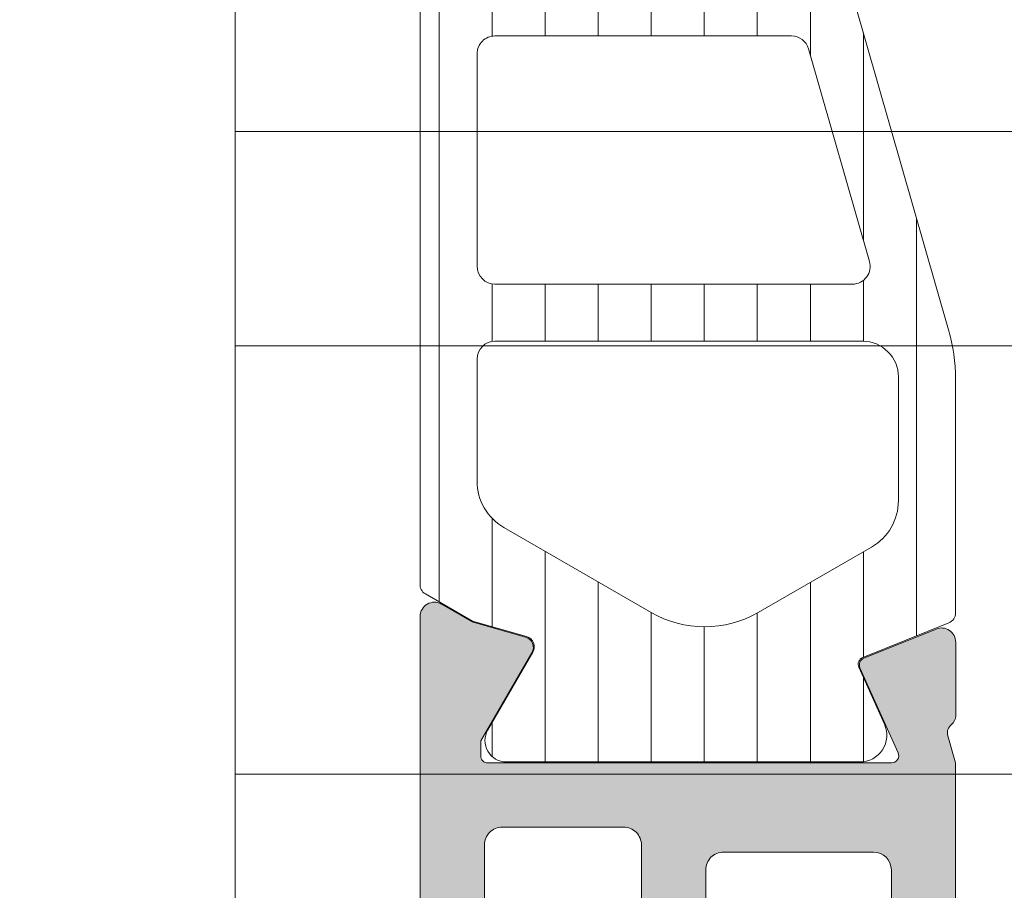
# Model space of a CAD drawing. Header units: millimetres. Extents: x 213386 to 506888, y 183055 to 450952.
# Tile 769 of 1056: x 387507 to 387535, y 342604 to 342628. Entities that reach past the tile are written whole.
import ezdxf

# ---------------------------------------------------------------- set-up
doc = ezdxf.new("R2010")
doc.units = ezdxf.units.MM
doc.layers.add('FASÁDA DETAILNÍ', color=255, linetype='Continuous', lineweight=0)
doc.layers.add('NOVA', color=255, linetype='Continuous', lineweight=0)

# ---------------------------------------------------------------- blocks, each defined once
blk = doc.blocks.new('A$C69D17D4D')
at = {"layer": 'FASÁDA DETAILNÍ'}
h = blk.add_hatch(dxfattribs=at)
h.set_pattern_fill('ANSI37', color=256, scale=0.48, angle=270, style=0)
h.set_pattern_definition([(315, (-10411.99471604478, 24886.81811234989), (1.077630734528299, 1.077630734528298), []), (44.99999999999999, (-10411.99471604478, 24886.81811234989), (-1.077630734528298, 1.077630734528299), [])])
edge = h.paths.add_edge_path(flags=16)
edge.add_line((-10411.33042204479, 24890.21938934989), (-10409.93756804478, 24890.11964534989))
edge.add_arc((-10409.89471055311, 24890.71811226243), 0.599999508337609, 265.9039194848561, 360.0000083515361)
edge.add_arc((-10409.89471055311, 24890.71811243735), 0.5999995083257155, 359.9999916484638, 454.0960805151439)
edge.add_line((-10409.93756804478, 24891.31657934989), (-10411.33042204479, 24891.21683534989))
edge.add_arc((-10411.29470756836, 24890.71811234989), 0.5000001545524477, 94.09606439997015, 265.9039356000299)
edge = h.paths.add_edge_path(flags=16)
edge.add_arc((-10414.49471567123, 24892.31810897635), 0.4999996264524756, 269.9999571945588, 360.0000428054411)
edge.add_line((-10413.99471604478, 24892.3181093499), (-10413.99471604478, 24895.9117943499))
edge.add_arc((-10414.49471637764, 24895.91179436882), 0.5000003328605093, 359.9999978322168, 473.2180266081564)
edge.add_line((-10414.69183204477, 24896.37130034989), (-10421.02293404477, 24893.6554223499))
edge.add_arc((-10420.8258181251, 24893.19591700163), 0.4999998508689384, 113.2180817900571, 182.5001106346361)
edge.add_line((-10421.32534204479, 24893.17410634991), (-10421.28701604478, 24892.29629934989))
edge.add_arc((-10420.78749243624, 24892.31810883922), 0.499999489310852, 182.4999791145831, 270.0000448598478)
edge.add_line((-10420.78749204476, 24891.8181093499), (-10414.49471604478, 24891.8181093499))
edge = h.paths.add_edge_path(flags=16)
edge.add_line((-10419.90287804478, 24866.7641903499), (-10411.00602504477, 24862.61552034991))
edge.add_arc((-10410.79471590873, 24863.06867409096), 0.499999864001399, 244.9999920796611, 360.0000296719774)
edge.add_line((-10410.29471604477, 24863.0686743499), (-10410.29471604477, 24872.41810934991))
edge.add_arc((-10410.79471567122, 24872.41810972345), 0.4999996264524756, 359.9999571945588, 450.0000428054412)
edge.add_line((-10410.79471604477, 24872.91810934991), (-10419.91863904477, 24872.91810934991))
edge.add_arc((-10419.9186388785, 24872.41810928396), 0.5000000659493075, 90.00001905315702, 182.5000272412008)
edge.add_line((-10420.41816304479, 24872.3962993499), (-10420.19109304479, 24867.19553534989))
edge.add_arc((-10419.69156763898, 24867.2173450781), 0.5000012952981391, 182.4999974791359, 244.9999080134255)
edge = h.paths.add_edge_path(flags=16)
edge.add_arc((-10410.79471567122, 24875.61810897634), 0.4999996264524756, 269.9999571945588, 360.0000428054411)
edge.add_line((-10410.29471604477, 24875.61810934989), (-10410.29471604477, 24882.8181093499))
edge.add_arc((-10410.79471567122, 24882.81810972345), 0.4999996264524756, 359.9999571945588, 450.0000428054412)
edge.add_line((-10410.79471604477, 24883.3181093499), (-10411.99471604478, 24883.3181093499))
edge.add_arc((-10411.99471753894, 24885.31810785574), 1.999998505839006, 179.9999571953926, 270.00004280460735, ccw=False)
edge.add_line((-10413.99471604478, 24885.3181093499), (-10413.99471604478, 24889.11810934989))
edge.add_arc((-10414.49471567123, 24889.11810972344), 0.4999996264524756, 359.9999571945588, 450.0000428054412)
edge.add_line((-10414.49471604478, 24889.61810934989), (-10420.64777704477, 24889.61810934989))
edge.add_arc((-10420.6477768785, 24889.11810928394), 0.5000000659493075, 90.00001905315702, 182.5000272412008)
edge.add_line((-10421.14730104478, 24889.09629934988), (-10420.90716604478, 24883.59629934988))
edge.add_arc((-10420.40764243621, 24883.6181088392), 0.4999994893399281, 182.4999791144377, 270.0000448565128)
edge.add_line((-10420.40764204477, 24883.11810934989), (-10415.09471604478, 24883.11810934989))
edge.add_arc((-10415.09471604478, 24882.01810934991), 1.099999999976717, -90, 90, ccw=False)
edge.add_line((-10415.09471604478, 24880.91810934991), (-10420.26792704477, 24880.91810934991))
edge.add_arc((-10420.26792687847, 24880.41810928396), 0.5000000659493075, 90.00001905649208, 182.5000272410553)
edge.add_line((-10420.76745104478, 24880.3962993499), (-10420.55787804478, 24875.59629934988))
edge.add_arc((-10420.05835443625, 24875.6181088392), 0.499999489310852, 182.4999791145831, 270.0000448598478)
edge.add_line((-10420.05835404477, 24875.11810934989), (-10410.79471604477, 24875.11810934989))
edge = h.paths.add_edge_path()
edge.add_line((-10412.18117304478, 24860.4050563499), (-10420.96903904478, 24864.50290534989))
edge.add_ellipse((-10419.70118155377, 24867.22183071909), major_axis=(-3.000002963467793, 0), ratio=1, start_angle=2.500058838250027, end_angle=64.99996937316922, ccw=False)
edge.add_line((-10422.69832904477, 24867.0909693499), (-10422.72666304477, 24867.7399193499))
edge.add_ellipse((-10423.22618665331, 24867.71810986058), major_axis=(-0.499999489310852, 0), ratio=1, start_angle=182.4999791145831, end_angle=270.0000448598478)
edge.add_line((-10423.22618704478, 24868.21810934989), (-10424.19471604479, 24868.21810934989))
edge.add_ellipse((-10424.19471611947, 24868.31810927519), major_axis=(-0.09999992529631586, 0), ratio=1, start_angle=-4.2805441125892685e-05, end_angle=90.00004278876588, ccw=False)
edge.add_line((-10424.29471604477, 24868.3181093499), (-10424.29471604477, 24868.91810934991))
edge.add_ellipse((-10424.1947161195, 24868.91810942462), major_axis=(-0.09999992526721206, 0), ratio=1, start_angle=-90.00004280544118, end_angle=4.2805441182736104e-05, ccw=False)
edge.add_line((-10424.19471604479, 24869.01810934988), (-10423.29167804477, 24869.01810934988))
edge.add_ellipse((-10423.29167821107, 24869.5181094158), major_axis=(-0.5000000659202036, 0), ratio=1, start_angle=90.00001905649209, end_angle=182.5000272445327)
edge.add_line((-10422.79215404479, 24869.53991934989), (-10423.18599204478, 24878.44021334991))
edge.add_ellipse((-10423.68550332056, 24878.41810924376), major_axis=(-0.5000001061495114, 0), ratio=1, start_angle=182.5337692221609, end_angle=270.0000829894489)
edge.add_line((-10423.68550404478, 24878.91810934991), (-10424.29471604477, 24878.91810934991))
edge.add_ellipse((-10424.2947161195, 24879.0181092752), major_axis=(-0.0999999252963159, 0), ratio=1, start_angle=-4.278876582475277e-05, end_angle=90.00004282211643, ccw=False)
edge.add_line((-10424.39471604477, 24879.01810934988), (-10424.39471604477, 24879.61810934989))
edge.add_ellipse((-10424.29471611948, 24879.61810942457), major_axis=(-0.09999992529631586, 0), ratio=1, start_angle=-90.00004280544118, end_angle=4.278876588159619e-05, ccw=False)
edge.add_line((-10424.29471604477, 24879.71810934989), (-10423.76515404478, 24879.71810934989))
edge.add_ellipse((-10423.76515373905, 24880.21810984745), major_axis=(-0.500000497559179, 0), ratio=1, start_angle=89.99996496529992, end_angle=182.5336979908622)
edge.add_line((-10423.26564204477, 24880.2402133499), (-10423.77629804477, 24891.7804383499))
edge.add_ellipse((-10424.27582264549, 24891.75862881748), major_axis=(-0.5000004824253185, 0), ratio=1, start_angle=182.4999790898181, end_angle=273.2170573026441)
edge.add_line((-10424.30388204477, 24892.2578413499), (-10429.43762504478, 24891.96927834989))
edge.add_ellipse((-10429.32206962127, 24891.55886034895), major_axis=(-0.4263754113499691, 0), ratio=1, start_angle=-74.27514552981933, end_angle=69.24102763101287)
edge.add_line((-10429.47319304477, 24891.16016534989), (-10429.24059004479, 24891.16140534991))
edge.add_line((-10429.24059004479, 24891.16140534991), (-10427.35801104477, 24891.45954334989))
edge.add_line((-10427.35801104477, 24891.45954334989), (-10424.50872604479, 24891.05911734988))
edge.add_ellipse((-10424.55047664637, 24890.76203675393), major_axis=(-0.2999999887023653, 0), ratio=1, start_angle=145.4022536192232, end_angle=262.00025595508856, ccw=False)
edge.add_ellipse((-10426.77304773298, 24892.29515014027), major_axis=(-3.000047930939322, 0), ratio=1, start_angle=71.99157541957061, end_angle=145.4023587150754, ccw=False)
edge.add_line((-10427.70053304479, 24889.44207134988), (-10429.95542404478, 24890.07564734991))
edge.add_ellipse((-10429.79449450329, 24890.85085985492), major_axis=(-0.7917403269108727, 0), ratio=1, start_angle=6.798346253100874, end_angle=78.27231020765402, ccw=False)
edge.add_line((-10430.58066804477, 24890.75713734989), (-10430.58188904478, 24891.81534734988))
edge.add_ellipse((-10429.40280281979, 24891.6862231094), major_axis=(-1.186135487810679, 0), ratio=1, start_angle=288.65557644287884, end_angle=353.7503218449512, ccw=False)
edge.add_line((-10429.78222204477, 24892.8100373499), (-10426.54088204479, 24893.90437034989))
edge.add_line((-10426.54088204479, 24893.90437034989), (-10418.49108704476, 24896.7941483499))
edge.add_line((-10418.49108704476, 24896.7941483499), (-10408.59321004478, 24901.12695734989))
edge.add_ellipse((-10408.3949399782, 24900.66794836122), major_axis=(-0.5000002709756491, 0), ratio=1, start_angle=180.0665763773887, end_angle=293.36204948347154, ccw=False)
edge.add_line((-10407.89494004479, 24900.6685293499), (-10407.89430504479, 24900.12182834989))
edge.add_ellipse((-10408.39430514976, 24900.12124807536), major_axis=(-0.5000004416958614, 0), ratio=1, start_angle=113.92082453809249, end_angle=180.0664945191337, ccw=False)
edge.add_line((-10408.19156804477, 24899.6641943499), (-10411.39557104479, 24898.26243834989))
edge.add_ellipse((-10410.99471670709, 24897.34629727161), major_axis=(-0.999999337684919, 0), ratio=1, start_angle=-66.36838527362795, end_angle=5.281060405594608e-05)
edge.add_line((-10411.99471604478, 24897.34629634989), (-10411.99471604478, 24892.11835434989))
edge.add_line((-10411.99471604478, 24892.11835434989), (-10410.19523704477, 24892.11834534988))
edge.add_line((-10410.19523704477, 24892.11834534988), (-10410.05729504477, 24892.63314634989))
edge.add_ellipse((-10409.78014102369, 24892.5183810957), major_axis=(-0.2999756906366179, 0), ratio=1, start_angle=247.4964333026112, end_angle=337.5062997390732, ccw=False)
edge.add_line((-10409.66532804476, 24892.79551534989), (-10408.39520104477, 24891.94634834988))
edge.add_ellipse((-10408.89492181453, 24891.08048416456), major_axis=(-0.9997207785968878, 0), ratio=1, start_angle=179.9923881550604, end_angle=240.00923930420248, ccw=False)
edge.add_line((-10407.89520104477, 24891.0803513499), (-10407.89523204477, 24890.3559903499))
edge.add_ellipse((-10408.89496987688, 24890.35619840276), major_axis=(-0.9997378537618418, 0), ratio=1, start_angle=119.99132494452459, end_angle=179.9880763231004, ccw=False)
edge.add_line((-10408.39523204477, 24889.4903243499), (-10409.66532804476, 24888.64115734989))
edge.add_ellipse((-10409.7801399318, 24888.91830484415), major_axis=(-0.2999875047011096, 0), ratio=1, start_angle=22.4986038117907, end_angle=112.50240616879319, ccw=False)
edge.add_line((-10410.05729504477, 24888.80351134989), (-10410.19526704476, 24889.3183273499))
edge.add_line((-10410.19526704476, 24889.3183273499), (-10411.99471604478, 24889.3183353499))
edge.add_line((-10411.99471604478, 24889.3183353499), (-10411.99471604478, 24886.11810834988))
edge.add_ellipse((-10411.69471626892, 24886.11810812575), major_axis=(-0.2999997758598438, 0), ratio=1, start_angle=-4.280544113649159e-05, end_angle=90.00004280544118)
edge.add_line((-10411.69471604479, 24885.81810834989), (-10408.39472004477, 24885.81810834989))
edge.add_ellipse((-10408.39471967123, 24885.31810872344), major_axis=(-0.4999996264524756, 0), ratio=1, start_angle=179.9999571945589, end_angle=270.0000428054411, ccw=False)
edge.add_line((-10407.89472004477, 24885.31810834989), (-10407.89472004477, 24858.4204863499))
edge.add_line((-10407.89472004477, 24858.4204863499), (-10409.44511204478, 24857.52536834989))
edge.add_ellipse((-10409.69511213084, 24857.95838090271), major_axis=(-0.4999999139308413, 0), ratio=1, start_angle=6.334934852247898e-05, end_angle=120.00001708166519, ccw=False)
edge.add_line((-10410.19511204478, 24857.95838034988), (-10411.89248304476, 24857.95838034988))
edge.add_line((-10411.89248304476, 24857.95838034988), (-10411.89248304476, 24859.95190234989))
edge.add_ellipse((-10412.39248330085, 24859.95190269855), major_axis=(-0.5000002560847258, 0), ratio=1, start_angle=179.9999600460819, end_angle=244.9998714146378)
h = blk.add_hatch(dxfattribs=at)
h.set_pattern_fill('ANSI37', color=256, scale=0.48, angle=270, style=0)
h.set_pattern_definition([(315, (-10411.99471586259, 24886.81811234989), (1.077630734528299, 1.077630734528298), []), (44.99999999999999, (-10411.99471586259, 24886.81811234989), (-1.077630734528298, 1.077630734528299), [])])
edge = h.paths.add_edge_path(flags=16)
edge.add_line((-10411.3304218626, 24890.21938934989), (-10409.93756786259, 24890.11964534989))
edge.add_arc((-10409.89471037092, 24890.71811226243), 0.599999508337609, 265.9039194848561, 360.0000083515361)
edge.add_arc((-10409.89471037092, 24890.71811243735), 0.5999995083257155, 359.9999916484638, 454.0960805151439)
edge.add_line((-10409.93756786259, 24891.31657934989), (-10411.3304218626, 24891.21683534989))
edge.add_arc((-10411.29470738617, 24890.71811234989), 0.5000001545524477, 94.09606439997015, 265.9039356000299)
edge = h.paths.add_edge_path(flags=16)
edge.add_arc((-10414.49471548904, 24892.31810897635), 0.4999996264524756, 269.9999571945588, 360.0000428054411)
edge.add_line((-10413.99471586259, 24892.3181093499), (-10413.99471586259, 24895.9117943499))
edge.add_arc((-10414.49471619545, 24895.91179436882), 0.5000003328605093, 359.9999978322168, 473.2180266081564)
edge.add_line((-10414.69183186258, 24896.37130034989), (-10421.02293386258, 24893.6554223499))
edge.add_arc((-10420.82581794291, 24893.19591700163), 0.4999998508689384, 113.2180817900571, 182.5001106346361)
edge.add_line((-10421.3253418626, 24893.17410634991), (-10421.28701586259, 24892.29629934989))
edge.add_arc((-10420.78749225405, 24892.31810883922), 0.499999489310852, 182.4999791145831, 270.0000448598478)
edge.add_line((-10420.78749186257, 24891.8181093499), (-10414.49471586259, 24891.8181093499))
edge = h.paths.add_edge_path(flags=16)
edge.add_line((-10419.90287786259, 24866.7641903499), (-10411.00602486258, 24862.61552034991))
edge.add_arc((-10410.79471572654, 24863.06867409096), 0.499999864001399, 244.9999920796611, 360.0000296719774)
edge.add_line((-10410.29471586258, 24863.0686743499), (-10410.29471586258, 24872.41810934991))
edge.add_arc((-10410.79471548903, 24872.41810972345), 0.4999996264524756, 359.9999571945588, 450.0000428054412)
edge.add_line((-10410.79471586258, 24872.91810934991), (-10419.91863886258, 24872.91810934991))
edge.add_arc((-10419.91863869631, 24872.41810928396), 0.5000000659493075, 90.00001905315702, 182.5000272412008)
edge.add_line((-10420.4181628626, 24872.3962993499), (-10420.1910928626, 24867.19553534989))
edge.add_arc((-10419.69156745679, 24867.2173450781), 0.5000012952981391, 182.4999974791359, 244.9999080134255)
edge = h.paths.add_edge_path(flags=16)
edge.add_arc((-10410.79471548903, 24875.61810897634), 0.4999996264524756, 269.9999571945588, 360.0000428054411)
edge.add_line((-10410.29471586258, 24875.61810934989), (-10410.29471586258, 24882.8181093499))
edge.add_arc((-10410.79471548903, 24882.81810972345), 0.4999996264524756, 359.9999571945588, 450.0000428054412)
edge.add_line((-10410.79471586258, 24883.3181093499), (-10411.99471586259, 24883.3181093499))
edge.add_arc((-10411.99471735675, 24885.31810785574), 1.999998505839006, 179.9999571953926, 270.00004280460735, ccw=False)
edge.add_line((-10413.99471586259, 24885.3181093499), (-10413.99471586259, 24889.11810934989))
edge.add_arc((-10414.49471548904, 24889.11810972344), 0.4999996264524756, 359.9999571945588, 450.0000428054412)
edge.add_line((-10414.49471586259, 24889.61810934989), (-10420.64777686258, 24889.61810934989))
edge.add_arc((-10420.64777669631, 24889.11810928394), 0.5000000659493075, 90.00001905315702, 182.5000272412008)
edge.add_line((-10421.14730086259, 24889.09629934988), (-10420.90716586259, 24883.59629934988))
edge.add_arc((-10420.40764225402, 24883.6181088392), 0.4999994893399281, 182.4999791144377, 270.0000448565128)
edge.add_line((-10420.40764186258, 24883.11810934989), (-10415.09471586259, 24883.11810934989))
edge.add_arc((-10415.09471586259, 24882.01810934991), 1.099999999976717, -90, 90, ccw=False)
edge.add_line((-10415.09471586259, 24880.91810934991), (-10420.26792686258, 24880.91810934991))
edge.add_arc((-10420.26792669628, 24880.41810928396), 0.5000000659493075, 90.00001905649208, 182.5000272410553)
edge.add_line((-10420.76745086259, 24880.3962993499), (-10420.55787786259, 24875.59629934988))
edge.add_arc((-10420.05835425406, 24875.6181088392), 0.499999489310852, 182.4999791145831, 270.0000448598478)
edge.add_line((-10420.05835386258, 24875.11810934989), (-10410.79471586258, 24875.11810934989))
edge = h.paths.add_edge_path()
edge.add_line((-10412.18117286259, 24860.4050563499), (-10420.96903886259, 24864.50290534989))
edge.add_ellipse((-10419.70118137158, 24867.22183071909), major_axis=(-3.000002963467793, 0), ratio=1, start_angle=2.500058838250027, end_angle=64.99996937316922, ccw=False)
edge.add_line((-10422.69832886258, 24867.0909693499), (-10422.72666286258, 24867.7399193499))
edge.add_ellipse((-10423.22618647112, 24867.71810986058), major_axis=(-0.499999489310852, 0), ratio=1, start_angle=182.4999791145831, end_angle=270.0000448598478)
edge.add_line((-10423.22618686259, 24868.21810934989), (-10424.1947158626, 24868.21810934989))
edge.add_ellipse((-10424.19471593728, 24868.31810927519), major_axis=(-0.09999992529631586, 0), ratio=1, start_angle=-4.2805441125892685e-05, end_angle=90.00004278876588, ccw=False)
edge.add_line((-10424.29471586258, 24868.3181093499), (-10424.29471586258, 24868.91810934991))
edge.add_ellipse((-10424.19471593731, 24868.91810942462), major_axis=(-0.09999992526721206, 0), ratio=1, start_angle=-90.00004280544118, end_angle=4.2805441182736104e-05, ccw=False)
edge.add_line((-10424.1947158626, 24869.01810934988), (-10423.29167786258, 24869.01810934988))
edge.add_ellipse((-10423.29167802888, 24869.5181094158), major_axis=(-0.5000000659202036, 0), ratio=1, start_angle=90.00001905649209, end_angle=182.5000272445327)
edge.add_line((-10422.7921538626, 24869.53991934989), (-10423.18599186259, 24878.44021334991))
edge.add_ellipse((-10423.68550313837, 24878.41810924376), major_axis=(-0.5000001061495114, 0), ratio=1, start_angle=182.5337692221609, end_angle=270.0000829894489)
edge.add_line((-10423.68550386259, 24878.91810934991), (-10424.29471586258, 24878.91810934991))
edge.add_ellipse((-10424.29471593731, 24879.0181092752), major_axis=(-0.0999999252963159, 0), ratio=1, start_angle=-4.278876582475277e-05, end_angle=90.00004282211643, ccw=False)
edge.add_line((-10424.39471586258, 24879.01810934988), (-10424.39471586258, 24879.61810934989))
edge.add_ellipse((-10424.29471593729, 24879.61810942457), major_axis=(-0.09999992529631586, 0), ratio=1, start_angle=-90.00004280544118, end_angle=4.278876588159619e-05, ccw=False)
edge.add_line((-10424.29471586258, 24879.71810934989), (-10423.76515386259, 24879.71810934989))
edge.add_ellipse((-10423.76515355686, 24880.21810984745), major_axis=(-0.500000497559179, 0), ratio=1, start_angle=89.99996496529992, end_angle=182.5336979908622)
edge.add_line((-10423.26564186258, 24880.2402133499), (-10423.77629786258, 24891.7804383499))
edge.add_ellipse((-10424.2758224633, 24891.75862881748), major_axis=(-0.5000004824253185, 0), ratio=1, start_angle=182.4999790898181, end_angle=273.2170573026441)
edge.add_line((-10424.30388186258, 24892.2578413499), (-10429.43762486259, 24891.96927834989))
edge.add_ellipse((-10429.32206943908, 24891.55886034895), major_axis=(-0.4263754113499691, 0), ratio=1, start_angle=-74.27514552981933, end_angle=69.24102763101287)
edge.add_line((-10429.47319286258, 24891.16016534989), (-10429.2405898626, 24891.16140534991))
edge.add_line((-10429.2405898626, 24891.16140534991), (-10427.35801086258, 24891.45954334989))
edge.add_line((-10427.35801086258, 24891.45954334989), (-10424.5087258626, 24891.05911734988))
edge.add_ellipse((-10424.55047646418, 24890.76203675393), major_axis=(-0.2999999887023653, 0), ratio=1, start_angle=145.4022536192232, end_angle=262.00025595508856, ccw=False)
edge.add_ellipse((-10426.77304755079, 24892.29515014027), major_axis=(-3.000047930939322, 0), ratio=1, start_angle=71.99157541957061, end_angle=145.4023587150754, ccw=False)
edge.add_line((-10427.7005328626, 24889.44207134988), (-10429.95542386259, 24890.07564734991))
edge.add_ellipse((-10429.7944943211, 24890.85085985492), major_axis=(-0.7917403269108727, 0), ratio=1, start_angle=6.798346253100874, end_angle=78.27231020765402, ccw=False)
edge.add_line((-10430.58066786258, 24890.75713734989), (-10430.58188886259, 24891.81534734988))
edge.add_ellipse((-10429.4028026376, 24891.6862231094), major_axis=(-1.186135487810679, 0), ratio=1, start_angle=288.65557644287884, end_angle=353.7503218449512, ccw=False)
edge.add_line((-10429.78222186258, 24892.8100373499), (-10426.5408818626, 24893.90437034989))
edge.add_line((-10426.5408818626, 24893.90437034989), (-10418.49108686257, 24896.7941483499))
edge.add_line((-10418.49108686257, 24896.7941483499), (-10408.59320986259, 24901.12695734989))
edge.add_ellipse((-10408.39493979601, 24900.66794836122), major_axis=(-0.5000002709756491, 0), ratio=1, start_angle=180.0665763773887, end_angle=293.36204948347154, ccw=False)
edge.add_line((-10407.8949398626, 24900.6685293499), (-10407.8943048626, 24900.12182834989))
edge.add_ellipse((-10408.39430496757, 24900.12124807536), major_axis=(-0.5000004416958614, 0), ratio=1, start_angle=113.92082453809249, end_angle=180.0664945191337, ccw=False)
edge.add_line((-10408.19156786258, 24899.6641943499), (-10411.3955708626, 24898.26243834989))
edge.add_ellipse((-10410.9947165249, 24897.34629727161), major_axis=(-0.999999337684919, 0), ratio=1, start_angle=-66.36838527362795, end_angle=5.281060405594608e-05)
edge.add_line((-10411.99471586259, 24897.34629634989), (-10411.99471586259, 24892.11835434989))
edge.add_line((-10411.99471586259, 24892.11835434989), (-10410.19523686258, 24892.11834534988))
edge.add_line((-10410.19523686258, 24892.11834534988), (-10410.05729486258, 24892.63314634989))
edge.add_ellipse((-10409.7801408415, 24892.5183810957), major_axis=(-0.2999756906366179, 0), ratio=1, start_angle=247.4964333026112, end_angle=337.5062997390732, ccw=False)
edge.add_line((-10409.66532786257, 24892.79551534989), (-10408.39520086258, 24891.94634834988))
edge.add_ellipse((-10408.89492163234, 24891.08048416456), major_axis=(-0.9997207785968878, 0), ratio=1, start_angle=179.9923881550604, end_angle=240.00923930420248, ccw=False)
edge.add_line((-10407.89520086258, 24891.0803513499), (-10407.89523186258, 24890.3559903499))
edge.add_ellipse((-10408.89496969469, 24890.35619840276), major_axis=(-0.9997378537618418, 0), ratio=1, start_angle=119.99132494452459, end_angle=179.9880763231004, ccw=False)
edge.add_line((-10408.39523186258, 24889.4903243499), (-10409.66532786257, 24888.64115734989))
edge.add_ellipse((-10409.78013974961, 24888.91830484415), major_axis=(-0.2999875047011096, 0), ratio=1, start_angle=22.4986038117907, end_angle=112.50240616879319, ccw=False)
edge.add_line((-10410.05729486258, 24888.80351134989), (-10410.19526686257, 24889.3183273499))
edge.add_line((-10410.19526686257, 24889.3183273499), (-10411.99471586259, 24889.3183353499))
edge.add_line((-10411.99471586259, 24889.3183353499), (-10411.99471586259, 24886.11810834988))
edge.add_ellipse((-10411.69471608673, 24886.11810812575), major_axis=(-0.2999997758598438, 0), ratio=1, start_angle=-4.280544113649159e-05, end_angle=90.00004280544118)
edge.add_line((-10411.6947158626, 24885.81810834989), (-10408.39471986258, 24885.81810834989))
edge.add_ellipse((-10408.39471948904, 24885.31810872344), major_axis=(-0.4999996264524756, 0), ratio=1, start_angle=179.9999571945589, end_angle=270.0000428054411, ccw=False)
edge.add_line((-10407.89471986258, 24885.31810834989), (-10407.89471986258, 24858.4204863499))
edge.add_line((-10407.89471986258, 24858.4204863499), (-10409.44511186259, 24857.52536834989))
edge.add_ellipse((-10409.69511194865, 24857.95838090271), major_axis=(-0.4999999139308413, 0), ratio=1, start_angle=6.334934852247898e-05, end_angle=120.00001708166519, ccw=False)
edge.add_line((-10410.19511186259, 24857.95838034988), (-10411.89248286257, 24857.95838034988))
edge.add_line((-10411.89248286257, 24857.95838034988), (-10411.89248286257, 24859.95190234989))
edge.add_ellipse((-10412.39248311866, 24859.95190269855), major_axis=(-0.5000002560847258, 0), ratio=1, start_angle=179.9999600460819, end_angle=244.9998714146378)
h = blk.add_hatch(dxfattribs=at)
h.set_pattern_fill('ANSI31', color=256, scale=0.468, angle=225, style=0)
h.set_pattern_definition([(270, (-10441.99471586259, 24904.81811234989), (1.4859, -5.150371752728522e-16), [])])
edge = h.paths.add_edge_path(flags=16)
edge.add_line((-10439.64661586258, 24886.7296343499), (-10437.42390586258, 24888.01299634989))
edge.add_ellipse((-10436.42403348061, 24886.28127138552), major_axis=(-1.999654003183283, 0), ratio=1, start_angle=240.0000457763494, end_angle=300.0015014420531, ccw=False)
edge.add_line((-10435.42420786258, 24888.01302334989), (-10434.29468986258, 24887.36089534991))
edge.add_ellipse((-10435.79469298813, 24884.76281514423), major_axis=(-3.000005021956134, 0), ratio=1, start_angle=196.0000547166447, end_angle=239.9999864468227, ccw=False)
edge.add_line((-10432.91090386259, 24885.5897313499), (-10431.85825586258, 24881.91870934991))
edge.add_ellipse((-10432.33888689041, 24881.780890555), major_axis=(-0.5000002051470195, 0), ratio=1, start_angle=89.99920104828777, end_angle=196.0000072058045, ccw=False)
edge.add_line((-10432.33889386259, 24881.28089034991), (-10439.89664686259, 24881.2810003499))
edge.add_ellipse((-10439.89663702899, 24881.78100018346), major_axis=(-0.4999998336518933, 0), ratio=1, start_angle=-0.0008212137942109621, end_angle=89.99887315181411, ccw=False)
edge.add_line((-10440.3966368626, 24881.7810073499), (-10440.39658086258, 24885.4306563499))
edge.add_ellipse((-10438.89658160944, 24885.43061688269), major_axis=(-1.499999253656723, 0), ratio=1, start_angle=300.0015272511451, end_angle=359.99849246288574, ccw=False)
edge = h.paths.add_edge_path(flags=16)
edge.add_line((-10439.89666486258, 24879.68099834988), (-10431.59333486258, 24879.6808713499))
edge.add_ellipse((-10431.59334312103, 24879.18087106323), major_axis=(-0.5000002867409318, 0), ratio=1, start_angle=195.9999439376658, end_angle=269.99905365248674, ccw=False)
edge.add_line((-10431.11271186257, 24879.31868934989), (-10429.40578486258, 24873.36592734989))
edge.add_ellipse((-10429.88641558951, 24873.22810832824), major_axis=(-0.4999999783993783, 0), ratio=1, start_angle=89.99905197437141, end_angle=196.0000416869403, ccw=False)
edge.add_line((-10429.8864238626, 24872.7281083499), (-10439.8967778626, 24872.72827834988))
edge.add_ellipse((-10439.8967656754, 24873.22827853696), major_axis=(-0.5000001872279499, 0), ratio=1, start_angle=-0.0008952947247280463, end_angle=89.99860345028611, ccw=False)
edge.add_line((-10440.39676586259, 24873.22828634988), (-10440.39667586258, 24879.18100634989))
edge.add_ellipse((-10439.89667558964, 24879.180998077), major_axis=(-0.5000002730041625, 0), ratio=1, start_angle=269.99877077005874, end_angle=359.9990519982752, ccw=False)
edge = h.paths.add_edge_path(flags=16)
edge.add_line((-10429.3476288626, 24865.36397434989), (-10432.52401886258, 24863.53008534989))
edge.add_ellipse((-10434.02401872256, 24866.12816509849), major_axis=(-3.000002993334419, 0), ratio=1, start_angle=59.99850824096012, end_angle=119.999963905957, ccw=False)
edge.add_line((-10435.52408786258, 24863.53012534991), (-10439.64697086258, 24865.9106203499))
edge.add_ellipse((-10438.89693520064, 24867.20963863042), major_axis=(-1.500000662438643, 0), ratio=1, start_angle=-0.0015171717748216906, end_angle=59.99844168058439, ccw=False)
edge.add_line((-10440.39693586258, 24867.2096783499), (-10440.39684486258, 24870.62829234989))
edge.add_ellipse((-10439.89684538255, 24870.62827886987), major_axis=(-0.4999994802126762, 0), ratio=1, start_angle=269.9985653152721, end_angle=359.9984553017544, ccw=False)
edge.add_line((-10439.89683286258, 24871.1282783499), (-10429.5975178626, 24871.12809734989))
edge.add_ellipse((-10429.59753620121, 24870.12809701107), major_axis=(-1.000000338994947, 0), ratio=1, start_angle=179.9984724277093, end_angle=269.9989492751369, ccw=False)
edge.add_line((-10428.59753586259, 24870.12807034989), (-10428.5976288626, 24866.66297234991))
edge.add_ellipse((-10430.09762899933, 24866.66301253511), major_axis=(-1.500000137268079, 0), ratio=1, start_angle=120.0000030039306, end_angle=179.9984650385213, ccw=False)
edge = h.paths.add_edge_path()
edge.add_line((-10426.99776086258, 24863.51616834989), (-10426.99753886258, 24870.06923134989))
edge.add_arc((-10431.99753656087, 24870.06939821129), 4.999997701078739, 359.9980879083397, 376.0000237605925)
edge.add_line((-10427.19123086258, 24871.44758634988), (-10431.45984186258, 24886.33400434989))
edge.add_arc((-10430.97921150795, 24886.4718228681), 0.499999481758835, 89.99992604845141, 195.9999979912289, ccw=False)
edge.add_line((-10430.9792108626, 24886.97182234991), (-10427.0958368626, 24886.97182234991))
edge.add_arc((-10427.09581686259, 24887.97182234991), 1.0000000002, 269.998854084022, 449.998854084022)
edge.add_line((-10427.09579686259, 24888.97182234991), (-10431.79413286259, 24888.97201034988))
edge.add_line((-10431.79413286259, 24888.97201034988), (-10431.79413286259, 24889.12806234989))
edge.add_arc((-10432.0941328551, 24889.12806292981), 0.2999999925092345, 359.999889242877, 428.0261541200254)
edge.add_line((-10431.98187786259, 24889.40626934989), (-10434.39377986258, 24890.37945634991))
edge.add_arc((-10434.31894326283, 24890.56492759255), 0.200000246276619, 155.8590177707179, 248.0262022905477, ccw=False)
edge.add_line((-10434.5014518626, 24890.64672434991), (-10433.78495186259, 24892.24540934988))
edge.add_arc((-10434.46935761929, 24892.55214761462), 0.7499997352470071, 335.8589415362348, 450.000018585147)
edge.add_line((-10434.46935786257, 24893.3021473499), (-10439.57690686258, 24893.3021473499))
edge.add_arc((-10439.57690673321, 24892.7021475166), 0.5999998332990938, 90.00001235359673, 210.1429248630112)
edge.add_line((-10440.0957718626, 24892.40085234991), (-10438.83455586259, 24890.22889534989))
edge.add_arc((-10439.0939885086, 24890.07824707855), 0.3000003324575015, -73.99993093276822, 30.14303069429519, ccw=False)
edge.add_line((-10439.01129686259, 24889.78986834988), (-10440.5257688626, 24889.3556013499))
edge.add_line((-10440.5257688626, 24889.3556013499), (-10441.84654086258, 24888.5930533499))
edge.add_arc((-10441.69654012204, 24888.3332462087), 0.2999999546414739, 120.000168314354, 182.4633047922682)
edge.add_line((-10441.99626286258, 24888.3203523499), (-10441.99626286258, 24864.33069834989))
edge.add_arc((-10441.69692713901, 24864.31074367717), 0.3000001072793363, 176.1861237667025, 239.9998522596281)
edge.add_line((-10441.84692786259, 24864.0509363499), (-10440.52612186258, 24863.28836834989))
edge.add_line((-10440.52612186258, 24863.28836834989), (-10439.01165086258, 24862.85410134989))
edge.add_arc((-10439.09434200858, 24862.56572223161), 0.3000005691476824, -30.142918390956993, 74.00004323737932, ccw=False)
edge.add_line((-10438.8349088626, 24862.4150743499), (-10440.09612486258, 24860.2431183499))
edge.add_arc((-10439.57725944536, 24859.94182268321), 0.6000003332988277, 149.8570476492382, 269.999960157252)
edge.add_line((-10439.57725986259, 24859.3418223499), (-10429.6736598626, 24859.3418223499))
edge.add_arc((-10429.67365911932, 24860.09182240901), 0.7500000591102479, 269.9999432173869, 384.1410202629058)
edge.add_line((-10428.98925286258, 24860.39856034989), (-10429.70575286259, 24861.99724534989))
edge.add_arc((-10429.52324426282, 24862.07904210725), 0.2000002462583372, 111.9737977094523, 204.1409822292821, ccw=False)
edge.add_line((-10429.59808086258, 24862.26451334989), (-10427.18550586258, 24863.23797234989))
edge.add_arc((-10427.29776002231, 24863.51617820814), 0.2999991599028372, 291.9737385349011, 359.9981172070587)
h = blk.add_hatch(color=256, dxfattribs=at)
edge = h.paths.add_edge_path(flags=16)
edge.add_ellipse((-10436.29466488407, 24829.51812637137), major_axis=(-0.4999740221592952, 0), ratio=1, start_angle=89.99702292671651, end_angle=180.0029770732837, ccw=False)
edge.add_line((-10436.29469086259, 24829.01815234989), (-10454.29469086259, 24829.01815234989))
edge.add_ellipse((-10454.2947168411, 24829.51812637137), major_axis=(-0.4999740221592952, 0), ratio=1, start_angle=-0.002977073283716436, end_angle=90.00297707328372, ccw=False)
edge.add_line((-10454.79469086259, 24829.51815234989), (-10454.79469086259, 24842.01815234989))
edge.add_ellipse((-10454.2946690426, 24842.0181305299), major_axis=(-0.5000218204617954, 0), ratio=1, start_angle=270.0025002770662, end_angle=359.9974997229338, ccw=False)
edge.add_line((-10454.29469086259, 24842.51815234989), (-10441.69163986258, 24842.51815234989))
edge.add_ellipse((-10441.69163874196, 24844.01815122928), major_axis=(-1.499998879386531, 0), ratio=1, start_angle=89.99995719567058, end_angle=180.0000428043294)
edge.add_line((-10440.19163986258, 24844.01815234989), (-10440.19163986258, 24857.01814034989))
edge.add_ellipse((-10439.69164023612, 24857.01814072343), major_axis=(-0.4999996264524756, 0), ratio=1, start_angle=-90.00004280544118, end_angle=4.2805441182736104e-05, ccw=False)
edge.add_line((-10439.69163986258, 24857.51814034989), (-10436.29469086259, 24857.51814034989))
edge.add_ellipse((-10436.29469048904, 24857.01814072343), major_axis=(-0.4999996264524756, 0), ratio=1, start_angle=179.9999571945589, end_angle=270.0000428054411, ccw=False)
edge.add_line((-10435.79469086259, 24857.01814034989), (-10435.79469086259, 24829.51815234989))
edge = h.paths.add_edge_path()
edge.add_line((-10406.99469586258, 24828.3181403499), (-10406.99469586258, 24831.3181403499))
edge.add_line((-10406.99469586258, 24831.3181403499), (-10408.99469586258, 24831.3181403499))
edge.add_arc((-10408.9947218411, 24830.81816632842), 0.4999740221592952, 89.99702292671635, 180.0029770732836)
edge.add_line((-10409.49469586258, 24830.8181403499), (-10409.49469586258, 24830.3181403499))
edge.add_line((-10409.49469586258, 24830.3181403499), (-10408.49469586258, 24830.3181403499))
edge.add_line((-10408.49469586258, 24830.3181403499), (-10408.49469586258, 24829.3181403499))
edge.add_arc((-10409.49475999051, 24829.31820447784), 1.000064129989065, 270.0036740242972, 359.9963259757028, ccw=False)
edge.add_line((-10409.49469586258, 24828.3181403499), (-10413.49469586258, 24828.3181403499))
edge.add_arc((-10413.49466588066, 24829.31817033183), 1.00002998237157, 180.0017177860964, 269.9982822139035, ccw=False)
edge.add_line((-10414.49469586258, 24829.3181403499), (-10414.49469586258, 24830.3181403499))
edge.add_line((-10414.49469586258, 24830.3181403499), (-10413.49469586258, 24830.3181403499))
edge.add_line((-10413.49469586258, 24830.3181403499), (-10413.49469586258, 24830.8181403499))
edge.add_arc((-10413.99470146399, 24830.81813474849), 0.5000056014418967, 0.0006418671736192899, 89.99935813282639)
edge.add_line((-10413.99469586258, 24831.3181403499), (-10416.79469886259, 24831.3181403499))
edge.add_arc((-10416.79469886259, 24830.8181403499), 0.5, 90, 270)
edge.add_line((-10416.79469886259, 24830.3181403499), (-10416.49469586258, 24830.3181403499))
edge.add_arc((-10416.49470658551, 24829.81812962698), 0.5000107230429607, 0.00122873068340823, 89.99877126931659, ccw=False)
edge.add_line((-10415.99469586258, 24829.8181403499), (-10415.99469586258, 24829.3181403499))
edge.add_arc((-10416.49476378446, 24829.31820827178), 0.5000679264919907, 270.00778221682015, 359.9922177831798, ccw=False)
edge.add_line((-10416.49469586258, 24828.8181403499), (-10427.79469086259, 24828.8181403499))
edge.add_arc((-10427.7946690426, 24829.31816216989), 0.5000218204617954, 180.0025002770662, 269.99749972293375, ccw=False)
edge.add_line((-10428.29469086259, 24829.3181403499), (-10428.29469086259, 24829.8181403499))
edge.add_arc((-10427.79475353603, 24829.81820302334), 0.4999373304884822, 89.99281725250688, 180.0071827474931, ccw=False)
edge.add_line((-10427.79469086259, 24830.3181403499), (-10427.49468786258, 24830.3181403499))
edge.add_arc((-10427.49475066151, 24830.81820314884), 0.5000628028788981, 270.0071953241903, 359.9928046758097)
edge.add_line((-10426.99468786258, 24830.8181403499), (-10426.99468786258, 24835.3181403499))
edge.add_arc((-10427.49469346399, 24835.31813474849), 0.5000056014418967, 0.0006418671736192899, 89.99935813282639)
edge.add_line((-10427.49468786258, 24835.8181403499), (-10428.29469086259, 24835.8181403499))
edge.add_arc((-10428.2947168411, 24835.31816632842), 0.4999740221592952, 89.99702292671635, 180.0029770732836)
edge.add_line((-10428.79469086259, 24835.3181403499), (-10428.79469086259, 24833.3181403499))
edge.add_arc((-10429.29475878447, 24833.31820827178), 0.5000679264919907, 270.00778221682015, 359.9922177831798, ccw=False)
edge.add_line((-10429.29469086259, 24832.8181403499), (-10429.79469086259, 24832.8181403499))
edge.add_arc((-10429.79475353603, 24832.31820302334), 0.4999373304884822, 89.99281725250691, 180.0071827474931)
edge.add_line((-10430.29469086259, 24832.3181403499), (-10430.29469086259, 24829.3181403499))
edge.add_arc((-10430.79474597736, 24829.31819546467), 0.5000551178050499, 270.0063149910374, 359.9936850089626, ccw=False)
edge.add_line((-10430.79469086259, 24828.8181403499), (-10432.49468786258, 24828.8181403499))
edge.add_arc((-10432.49471971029, 24830.31810850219), 1.499968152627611, 179.9987834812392, 270.00121651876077, ccw=False)
edge.add_line((-10433.99468786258, 24830.3181403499), (-10433.99468786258, 24856.3181403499))
edge.add_arc((-10433.49470872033, 24856.31816120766), 0.4999791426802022, 89.99760977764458, 180.0023902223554, ccw=False)
edge.add_line((-10433.49468786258, 24856.8181403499), (-10429.29469086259, 24856.8181403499))
edge.add_arc((-10429.294696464, 24856.31813474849), 0.5000056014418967, 0.000641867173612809, 89.99935813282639, ccw=False)
edge.add_line((-10428.79469086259, 24856.3181403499), (-10428.79469086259, 24854.3181403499))
edge.add_arc((-10428.2946690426, 24854.31816216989), 0.5000218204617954, 180.0025002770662, 269.9974997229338)
edge.add_line((-10428.29469086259, 24853.8181403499), (-10427.49468786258, 24853.8181403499))
edge.add_arc((-10427.494740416, 24854.31819290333), 0.5000525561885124, 270.0060215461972, 359.9939784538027)
edge.add_line((-10426.99468786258, 24854.3181403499), (-10426.99468786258, 24859.31814134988))
edge.add_line((-10426.99468786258, 24859.31814134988), (-10427.21200886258, 24860.07603034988))
edge.add_arc((-10426.92363044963, 24860.15872166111), 0.2999999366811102, 127.9048146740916, 196.0000242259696, ccw=False)
edge.add_arc((-10427.29224099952, 24860.63214150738), 0.3000001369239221, 307.9047180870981, 359.9999699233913)
edge.add_line((-10426.9922408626, 24860.6321413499), (-10426.99224286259, 24862.69628834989))
edge.add_arc((-10427.39224225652, 24862.69628880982), 0.3999993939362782, 359.9999341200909, 471.9737695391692)
edge.add_line((-10427.54191486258, 24863.0672303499), (-10429.56514386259, 24862.2508693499))
edge.add_arc((-10429.49030724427, 24862.06539908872), 0.199999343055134, 111.9739078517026, 204.1410923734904)
edge.add_line((-10429.6728148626, 24861.98360234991), (-10428.60449486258, 24859.5999173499))
edge.add_arc((-10428.78700297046, 24859.51812064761), 0.1999997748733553, -90.81990060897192, 24.1410254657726, ccw=False)
edge.add_line((-10428.7898648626, 24859.31814134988), (-10440.0939448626, 24859.3181403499))
edge.add_arc((-10440.10237658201, 24859.50955484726), 0.1916001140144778, 178.9555499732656, 272.52222189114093, ccw=False)
edge.add_line((-10440.29394486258, 24859.5130473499), (-10440.29394486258, 24859.93363134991))
edge.add_line((-10440.29394486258, 24859.93363134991), (-10438.86220986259, 24862.39924334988))
edge.add_arc((-10439.1215468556, 24862.55005504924), 0.2999997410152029, 329.820803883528, 434.0000282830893)
edge.add_line((-10439.0388558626, 24862.83843334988), (-10440.53101686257, 24863.26630434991))
edge.add_line((-10440.53101686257, 24863.26630434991), (-10441.39429186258, 24863.76471634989))
edge.add_arc((-10441.59429181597, 24863.41830610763), 0.400000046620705, 60.00001156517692, 179.9999652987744)
edge.add_line((-10441.99429186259, 24863.41830634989), (-10441.9939448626, 24859.31037534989))
edge.add_line((-10441.9939448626, 24859.31037534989), (-10441.99163986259, 24844.81831834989))
edge.add_arc((-10442.49163970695, 24844.81814022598), 0.4999998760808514, -90.00001783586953, 0.02041150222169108, ccw=False)
edge.add_line((-10442.49163986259, 24844.3181403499), (-10447.89468186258, 24844.3181403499))
edge.add_arc((-10447.89468223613, 24844.81813997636), 0.4999996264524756, 179.9999571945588, 270.0000428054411, ccw=False)
edge.add_line((-10448.39468186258, 24844.8181403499), (-10448.39468186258, 24847.3181403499))
edge.add_arc((-10448.89468148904, 24847.31814072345), 0.4999996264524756, 359.9999571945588, 450.0000428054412)
edge.add_line((-10448.89468186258, 24847.8181403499), (-10450.1946848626, 24847.8181403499))
edge.add_arc((-10450.19470572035, 24847.31816120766), 0.4999791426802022, 89.99760977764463, 180.0023902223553)
edge.add_line((-10450.6946848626, 24847.3181403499), (-10450.6946848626, 24846.8181403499))
edge.add_line((-10450.6946848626, 24846.8181403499), (-10449.6946848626, 24846.8181403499))
edge.add_line((-10449.6946848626, 24846.8181403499), (-10449.6946848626, 24845.3181403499))
edge.add_arc((-10450.69471655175, 24845.31817203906), 1.000031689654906, 270.0018155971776, 359.99818440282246, ccw=False)
edge.add_line((-10450.6946848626, 24844.3181403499), (-10454.6946848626, 24844.3181403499))
edge.add_arc((-10454.69461561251, 24845.31820959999), 1.000069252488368, 180.0039674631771, 269.99603253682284, ccw=False)
edge.add_line((-10455.6946848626, 24845.3181403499), (-10455.6946848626, 24846.8181403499))
edge.add_line((-10455.6946848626, 24846.8181403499), (-10454.6946848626, 24846.8181403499))
edge.add_line((-10454.6946848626, 24846.8181403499), (-10454.6946848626, 24847.3181403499))
edge.add_arc((-10455.19465888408, 24847.31816632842), 0.4999740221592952, 359.9970229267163, 450.0029770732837)
edge.add_line((-10455.1946848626, 24847.8181403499), (-10456.49468786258, 24847.8181403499))
edge.add_arc((-10456.49468226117, 24847.31813474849), 0.5000056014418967, 90.0006418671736, 179.9993581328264)
edge.add_line((-10456.99468786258, 24847.3181403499), (-10456.99468786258, 24828.3181403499))
edge.add_arc((-10455.49471714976, 24828.31811106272), 1.49997071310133, 179.9988812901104, 270.0011187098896)
edge.add_line((-10455.49468786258, 24826.8181403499), (-10408.49469586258, 24826.8181403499))
edge.add_arc((-10408.49475620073, 24828.31820068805), 1.50006033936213, 270.0023046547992, 359.9976953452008)
for p, q in [((-10447.16921557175, 24877.00002260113), (-8504.500121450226, 24877.00001930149)), ((-8463.499921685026, 24871.00002419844), (-10447.16921557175, 24871.00002419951)), ((-10447.16921557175, 24859.00002419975), (-8463.499921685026, 24859.00002419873))]:
    blk.add_line(p, q, dxfattribs=at)
blk.add_lwpolyline([(-10834.85999242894, 24895.25402419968), (-10447.16921557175, 24895.25402419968), (-10447.16921557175, 24851.25402419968), (-10834.85999242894, 24851.25402419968), (-10915.8308712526, 24851.25402419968), (-10915.8308712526, 24895.25402419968)], close=True, dxfattribs=at)
for points in [[(-10441.99626286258, 24888.3203523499), (-10441.99626286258, 24864.33069834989), (-10441.99626286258, 24864.33069834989, 0.285866), (-10441.84692786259, 24864.0509363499), (-10440.52612186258, 24863.28836834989), (-10439.01165086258, 24862.85410134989), (-10439.01165086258, 24862.85410134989, -0.488505), (-10438.8349088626, 24862.4150743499), (-10440.09612486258, 24860.2431183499), (-10440.09612486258, 24860.2431183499, 0.578182), (-10439.57725986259, 24859.3418223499), (-10429.6736598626, 24859.3418223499), (-10429.6736598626, 24859.3418223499, 0.543753), (-10428.98925286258, 24860.39856034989), (-10429.70575286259, 24861.99724534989), (-10429.70575286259, 24861.99724534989, -0.425336), (-10429.59808086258, 24862.26451334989), (-10427.18550586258, 24863.23797234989), (-10427.18550586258, 24863.23797234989, 0.305847), (-10426.99776086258, 24863.51616834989), (-10426.99776086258, 24863.51616834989), (-10426.99753886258, 24870.06923134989), (-10426.99753886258, 24870.06923134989, 0.0699353), (-10427.19123086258, 24871.44758634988), (-10431.45984186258, 24886.33400434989)], [(-10433.99468786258, 24830.3181403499), (-10433.99468786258, 24856.3181403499), (-10433.99468786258, 24856.3181403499, -0.414238), (-10433.49468786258, 24856.8181403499), (-10429.29469086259, 24856.8181403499), (-10429.29469086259, 24856.8181403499, -0.414207), (-10428.79469086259, 24856.3181403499), (-10428.79469086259, 24854.3181403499)], [(-10426.99468786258, 24854.3181403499), (-10426.99468786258, 24859.31814134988), (-10427.21200886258, 24860.07603034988), (-10427.21200886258, 24860.07603034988, -0.306185), (-10427.10793586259, 24860.3954313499, 0.231306), (-10426.9922408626, 24860.6321413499), (-10426.99224286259, 24862.69628834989), (-10426.99224286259, 24862.69628834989, 0.531563), (-10427.54191486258, 24863.0672303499), (-10429.56514386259, 24862.2508693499), (-10429.56514386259, 24862.2508693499, 0.425336), (-10429.6728148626, 24861.98360234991), (-10428.60449486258, 24859.5999173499), (-10428.60449486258, 24859.5999173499, -0.548397), (-10428.7898648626, 24859.31814134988), (-10440.0939448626, 24859.3181403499), (-10440.0939448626, 24859.3181403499, -0.432566), (-10440.29394486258, 24859.5130473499), (-10440.29394486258, 24859.93363134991), (-10438.86220986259, 24862.39924334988), (-10438.86220986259, 24862.39924334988, 0.488701), (-10439.0388558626, 24862.83843334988), (-10440.53101686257, 24863.26630434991), (-10441.39429186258, 24863.76471634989), (-10441.39429186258, 24863.76471634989, 0.57735), (-10441.99429186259, 24863.41830634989), (-10441.9939448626, 24859.31037534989), (-10441.99163986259, 24844.81831834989)]]:
    blk.add_lwpolyline(points, format="xyb", dxfattribs=at)
at = {"layer": 'FASÁDA DETAILNÍ', "extrusion": (0, 0, -1)}
for points in [[(10439.89666486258, 24879.68099834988), (10431.59333486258, 24879.6808713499), (10431.59333486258, 24879.6808713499, 0.334591), (10431.11271186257, 24879.31868934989), (10429.40578486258, 24873.36592734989), (10429.40578486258, 24873.36592734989, 0.498587), (10429.8864238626, 24872.7281083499), (10439.8967778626, 24872.72827834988), (10439.8967778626, 24872.72827834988, 0.414211), (10440.39676586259, 24873.22828634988), (10440.39667586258, 24879.18100634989), (10440.39667586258, 24879.18100634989, 0.414215), (10439.89666486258, 24879.68099834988)], [(10429.3476288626, 24865.36397434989), (10432.52401886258, 24863.53008534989), (10432.52401886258, 24863.53008534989, 0.267956), (10435.52408786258, 24863.53012534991), (10439.64697086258, 24865.9106203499), (10439.64697086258, 24865.9106203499, 0.267949), (10440.39693586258, 24867.2096783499), (10440.39684486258, 24870.62829234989), (10440.39684486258, 24870.62829234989, 0.414213), (10439.89683286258, 24871.1282783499), (10429.5975178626, 24871.12809734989), (10429.5975178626, 24871.12809734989, 0.414216), (10428.59753586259, 24870.12807034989), (10428.5976288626, 24866.66297234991), (10428.5976288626, 24866.66297234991, 0.267942), (10429.3476288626, 24865.36397434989)], [(10435.79469086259, 24829.51815234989, 0.414244), (10436.29469086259, 24829.01815234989), (10454.29469086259, 24829.01815234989), (10454.29469086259, 24829.01815234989, 0.414244), (10454.79469086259, 24829.51815234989), (10454.79469086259, 24842.01815234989), (10454.79469086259, 24842.01815234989, 0.414188), (10454.29469086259, 24842.51815234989), (10441.69163986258, 24842.51815234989), (10441.69163986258, 24842.51815234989, -0.414214), (10440.19163986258, 24844.01815234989), (10440.19163986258, 24857.01814034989), (10440.19163986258, 24857.01814034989, 0.414214), (10439.69163986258, 24857.51814034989), (10436.29469086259, 24857.51814034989), (10436.29469086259, 24857.51814034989, 0.414214), (10435.79469086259, 24857.01814034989), (10435.79469086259, 24829.51815234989)]]:
    blk.add_lwpolyline(points, format="xyb", close=True, dxfattribs=at)

msp = doc.modelspace()

# ---------------------------------------------------------------- block references
at = {"layer": 'NOVA', "ltscale": 300}
msp.add_blockref('A$C69D17D4D', (397960.6382589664, 317748.1544064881), dxfattribs=at)

doc.saveas('drawing.dxf')
